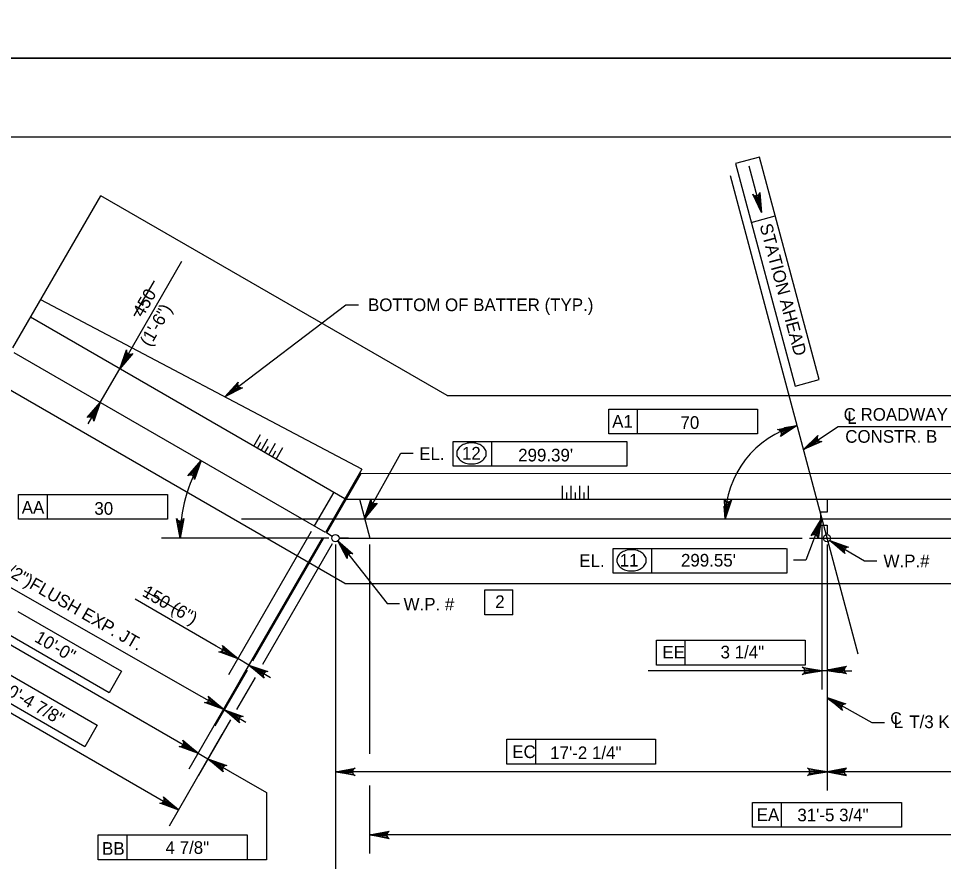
# Model space of a CAD drawing. Extents: x 179 to 454, y -271 to 54.
# Drawn here: x 214.27 to 223.05, y -95.63 to -87.62 of the extents above; entities that cross this region are included whole.
import ezdxf

# ---------------------------------------------------------------- set-up
doc = ezdxf.new("R2010")
doc.units = 0
for name, color, linetype in [('Level 1', 7, 'Continuous'), ('Level 10', 7, 'Continuous'), ('Level 11', 7, 'Continuous'), ('Level 2', 7, 'Continuous'), ('Level 3', 7, 'Continuous'), ('Level 41', 7, 'Continuous'), ('Level 63', 7, 'Continuous')]:
    doc.layers.add(name, color=color, linetype=linetype)

msp = doc.modelspace()

# ---------------------------------------------------------------- linework, layer by layer
at = {"layer": 'Level 1'}
msp.add_lwpolyline([(211.497, -109.25), (242.997, -109.25), (242.997, -88.75), (211.497, -88.75)], close=True, dxfattribs=at)
at = {"layer": 'Level 10'}
for p, q in [((214.2138, -90.7514), (215.0477, -89.3069)), ((218.3345, -91.2045), (215.0477, -89.3069)), ((217.5261, -91.9041), (214.4775, -90.2947)), ((217.3647, -92.1837), (214.3813, -90.4612)), ((217.1802, -92.5032), (214.2262, -90.7978)), ((217.3643, -92.9885), (214.0327, -91.065)), ((218.3345, -91.2045), (225.3041, -91.2045)), ((217.5261, -91.9041), (217.1802, -92.5032)), ((217.5144, -91.9449), (217.189, -92.5084)), ((226.1607, -91.9477), (217.5144, -91.9449)), ((217.2582, -92.1222), (217.0736, -92.4417)), ((217.3736, -92.1887), (226.2999, -92.1887)), ((217.5027, -92.1887), (217.6017, -92.5578)), ((216.3834, -92.3733), (226.9911, -92.3733)), ((217.2452, -92.5408), (217.189, -92.5084)), ((217.3087, -92.5578), (221.7049, -92.5578)), ((217.3978, -92.5578), (217.3087, -92.5578)), ((221.773, -92.5578), (226.3709, -92.5578)), ((217.3643, -92.9885), (226.1513, -92.9885))]:
    msp.add_line(p, q, dxfattribs=at)
at = {"layer": 'Level 11'}
msp.add_line((222.2355, -93.6582), (221.0253, -89.1187), dxfattribs=at)
at = {"layer": 'Level 2'}
for p, q in [((216.4992, -91.6839), (216.5624, -91.5745)), ((216.5348, -91.7044), (216.5672, -91.6482)), ((216.5702, -91.7249), (216.6334, -91.6155)), ((216.6412, -91.7659), (216.7044, -91.6565)), ((216.6058, -91.7454), (216.6382, -91.6893)), ((216.6767, -91.7865), (216.7092, -91.7302)), ((216.7122, -91.807), (216.7755, -91.6975)), ((219.4315, -92.1887), (219.4315, -92.0623)), ((219.5135, -92.1887), (219.5135, -92.0623)), ((219.5955, -92.1887), (219.5955, -92.0623)), ((219.6776, -92.1887), (219.6776, -92.0623)), ((219.4725, -92.1887), (219.4725, -92.1239)), ((219.5546, -92.1887), (219.5546, -92.1239)), ((219.6366, -92.1887), (219.6366, -92.1239))]:
    msp.add_line(p, q, dxfattribs=at)
msp.add_lwpolyline([(221.9407, -92.1887), (221.9407, -92.3118), (221.8792, -92.3118), (221.8792, -92.4348), (221.9407, -92.4348), (221.9407, -92.5168)], dxfattribs=at)
at = {"layer": 'Level 3'}
for p, q in [((221.2993, -88.9409), (221.0712, -89.0021)), ((221.8653, -91.0532), (221.2993, -88.9409)), ((221.0712, -89.0021), (221.6372, -91.1144)), ((221.3176, -89.4652), (221.2002, -89.0276)), ((221.2208, -89.5605), (221.449, -89.4993)), ((215.2276, -90.9497), (215.818, -89.9281)), ((216.2237, -91.2165), (217.3738, -90.3427)), ((217.3738, -90.3427), (217.4938, -90.3427)), ((215.0431, -91.2694), (215.2277, -90.9498)), ((221.6372, -91.1144), (221.8653, -91.0532)), ((215.0431, -91.2694), (214.925, -91.474)), ((219.8694, -91.3323), (220.1432, -91.3323)), ((219.8694, -91.5686), (219.8694, -91.3323)), ((220.1432, -91.5686), (220.1432, -91.3323)), ((220.1432, -91.3323), (221.2815, -91.3323)), ((221.2815, -91.3323), (221.2815, -91.5686)), ((221.2815, -91.5686), (219.8694, -91.5686)), ((221.7176, -91.7155), (222.0453, -91.4965)), ((222.0453, -91.4965), (223.3373, -91.4965)), ((218.3911, -91.6396), (218.7579, -91.6396)), ((218.3911, -91.8758), (218.3911, -91.6396)), ((218.7579, -91.8758), (218.7579, -91.6396)), ((218.7579, -91.6396), (220.0394, -91.6396)), ((220.0394, -91.6396), (220.0394, -91.8758)), ((217.5514, -92.3705), (217.894, -91.7512)), ((217.894, -91.7512), (218.0121, -91.7512)), ((220.0394, -91.8758), (218.3911, -91.8758)), ((214.2679, -92.1428), (214.5417, -92.1428)), ((214.2679, -92.379), (214.2679, -92.1428)), ((214.5417, -92.379), (214.5417, -92.1428)), ((214.5417, -92.1428), (215.68, -92.1428)), ((215.68, -92.1428), (215.68, -92.379)), ((215.68, -92.379), (214.2679, -92.379)), ((221.888, -92.3733), (221.7412, -92.7664)), ((221.8912, -92.4348), (221.8912, -93.9947)), ((217.0428, -92.4951), (216.2582, -93.8541)), ((217.2132, -92.5578), (215.6241, -92.5578)), ((217.1494, -92.5566), (215.8818, -94.7521)), ((217.1494, -92.5566), (216.1226, -94.335)), ((217.1494, -92.5566), (216.3647, -93.9156)), ((217.1583, -92.5617), (216.4877, -93.7232)), ((217.2439, -92.6112), (216.5831, -93.7557)), ((217.2747, -92.6194), (217.2747, -94.9531)), ((217.2989, -92.5823), (217.7662, -93.1789)), ((217.5994, -92.6194), (217.5994, -94.6058)), ((221.9407, -92.6194), (221.9407, -94.9531)), ((221.9677, -92.5788), (222.2967, -92.7739)), ((219.9101, -92.8911), (219.9101, -92.6549)), ((219.9101, -92.6549), (220.2769, -92.6549)), ((220.2769, -92.8911), (220.2769, -92.6549)), ((220.2769, -92.6549), (221.5544, -92.6549)), ((221.5584, -92.6549), (221.5584, -92.8911)), ((216.0066, -94.0635), (213.7139, -92.7546)), ((221.7412, -92.7664), (221.6232, -92.7664)), ((222.2967, -92.7739), (222.4147, -92.7739)), ((212.9871, -92.8762), (215.9704, -94.5987)), ((221.5584, -92.8911), (219.9101, -92.8911)), ((218.6942, -93.0493), (218.9579, -93.0493)), ((218.6942, -93.2854), (218.6942, -93.0493)), ((218.9579, -93.2854), (218.9579, -93.0493)), ((216.1422, -93.5826), (215.3722, -93.1378)), ((217.7662, -93.1789), (217.8842, -93.1789)), ((215.1267, -94.0265), (213.9038, -93.3205)), ((214.2591, -93.2528), (215.2448, -93.8219)), ((218.9579, -93.2854), (218.6942, -93.2854)), ((212.7077, -93.3601), (215.7856, -95.1371)), ((216.2445, -93.6416), (216.1422, -93.5826)), ((220.3219, -93.5272), (220.5957, -93.5272)), ((220.3219, -93.7634), (220.3219, -93.5272)), ((220.5957, -93.7634), (220.5957, -93.5272)), ((220.5957, -93.5272), (221.7339, -93.5272)), ((221.7339, -93.5272), (221.7339, -93.7634)), ((214.027, -93.764), (215.0127, -94.3331)), ((216.4533, -93.7622), (216.3467, -93.7007)), ((221.7339, -93.7634), (220.3219, -93.7634)), ((214.8946, -94.5377), (213.6718, -93.8317)), ((215.2448, -93.8219), (215.1267, -94.0265)), ((216.437, -93.811), (216.1315, -94.3402)), ((216.5556, -93.8212), (216.6579, -93.8803)), ((221.655, -93.8176), (220.2426, -93.8176)), ((221.7731, -93.8176), (221.655, -93.8176)), ((221.9407, -93.8176), (221.8912, -93.8176)), ((222.0588, -93.8176), (222.1768, -93.8176)), ((216.5117, -93.8795), (216.3357, -94.1842)), ((216.1089, -94.1226), (216.0066, -94.0635)), ((221.9407, -94.0707), (222.3667, -94.3092)), ((216.2201, -94.1868), (216.2112, -94.1816)), ((217.2747, -94.1801), (217.2747, -96.1293)), ((216.2781, -94.284), (215.9764, -94.8067)), ((216.3223, -94.2458), (216.4247, -94.3048)), ((215.0127, -94.3331), (214.8946, -94.5377)), ((222.3667, -94.3092), (222.4848, -94.3092)), ((216.1979, -94.4228), (215.697, -95.2905)), ((218.9017, -94.4667), (219.1755, -94.4667)), ((218.9017, -94.7029), (218.9017, -94.4667)), ((219.1755, -94.7029), (219.1755, -94.4667)), ((219.1755, -94.4667), (220.3137, -94.4667)), ((220.3137, -94.4667), (220.3137, -94.7029)), ((215.8682, -94.5396), (215.7658, -94.4805)), ((215.9704, -94.5986), (216.0649, -94.6532)), ((216.0649, -94.6532), (216.6196, -94.9734)), ((216.1672, -94.7122), (216.2695, -94.7713)), ((220.3137, -94.7029), (218.9017, -94.7029)), ((221.8226, -94.7759), (217.2747, -94.7759)), ((226.4049, -94.7759), (222.0588, -94.7759)), ((217.5994, -94.9052), (217.5994, -95.5528)), ((216.6196, -94.9734), (216.6196, -95.6116)), ((221.2347, -95.0663), (221.5084, -95.0663)), ((221.2347, -95.3026), (221.2347, -95.0663)), ((221.5084, -95.3026), (221.5084, -95.0663)), ((221.5084, -95.0663), (222.6467, -95.0663)), ((222.6467, -95.0663), (222.6467, -95.3026)), ((222.6467, -95.3026), (221.2347, -95.3026)), ((215.0236, -95.3753), (215.2974, -95.3753)), ((215.0236, -95.6116), (215.0236, -95.3753)), ((215.2974, -95.6116), (215.2974, -95.3753)), ((215.2974, -95.3753), (216.4356, -95.3753)), ((216.4356, -95.3753), (216.4356, -95.6116)), ((226.2819, -95.3756), (217.5994, -95.3756)), ((216.4356, -95.6116), (215.0236, -95.6116)), ((216.6196, -95.6116), (216.4356, -95.6116))]:
    msp.add_line(p, q, dxfattribs=at)
for points in [[(221.3176, -89.465), (221.2357, -89.2939), (221.2491, -89.3053), (221.263, -89.3092), (221.2757, -89.308), (221.2872, -89.3027), (221.2972, -89.2923), (221.3032, -89.2758), (221.3176, -89.465), (221.2972, -89.2923), (221.2872, -89.3027), (221.3176, -89.465), (221.2757, -89.308), (221.263, -89.3092), (221.3176, -89.465), (221.2491, -89.3053)], [(215.2276, -90.9497), (215.2906, -90.7708), (215.292, -90.7882), (215.2992, -90.8009), (215.3089, -90.8091), (215.3208, -90.8134), (215.3353, -90.8133), (215.3512, -90.8058), (215.2276, -90.9497), (215.3353, -90.8133), (215.3208, -90.8134), (215.2276, -90.9497), (215.3089, -90.8091), (215.2992, -90.8009), (215.2276, -90.9497), (215.292, -90.7882)], [(216.2237, -91.2165), (216.3509, -91.0759), (216.3455, -91.0925), (216.3472, -91.1069), (216.3531, -91.1182), (216.3623, -91.1268), (216.3757, -91.1323), (216.3932, -91.1316), (216.2237, -91.2165), (216.3757, -91.1323), (216.3623, -91.1268), (216.2237, -91.2165), (216.3531, -91.1182), (216.3472, -91.1069), (216.2237, -91.2165), (216.3455, -91.0925)], [(215.0431, -91.2694), (214.9802, -91.4483), (214.9787, -91.4309), (214.9716, -91.4183), (214.9618, -91.4102), (214.9499, -91.4057), (214.9354, -91.4059), (214.9196, -91.4134), (215.0431, -91.2694), (214.9354, -91.4059), (214.9499, -91.4057), (215.0431, -91.2694), (214.9618, -91.4102), (214.9716, -91.4183), (215.0431, -91.2694), (214.9787, -91.4309)], [(221.6566, -91.4879), (221.4981, -91.592), (221.5075, -91.5773), (221.5094, -91.5629), (221.5067, -91.5506), (221.4998, -91.5398), (221.4882, -91.5312), (221.4711, -91.5275), (221.6566, -91.4879), (221.4882, -91.5312), (221.4998, -91.5398), (221.6566, -91.4879), (221.5067, -91.5506), (221.5094, -91.5629), (221.6566, -91.4879), (221.5075, -91.5773)], [(221.7176, -91.7155), (221.8532, -91.5828), (221.8467, -91.5992), (221.8475, -91.6137), (221.8527, -91.6252), (221.8614, -91.6344), (221.8745, -91.6407), (221.892, -91.641), (221.7176, -91.7155), (221.8745, -91.6407), (221.8614, -91.6344), (221.7176, -91.7155), (221.8527, -91.6252), (221.8475, -91.6137), (221.7176, -91.7155), (221.8467, -91.5992)], [(215.9987, -91.8211), (215.9357, -92), (215.9342, -91.9826), (215.9272, -91.9699), (215.9174, -91.9618), (215.9055, -91.9574), (215.891, -91.9576), (215.8752, -91.9651), (215.9987, -91.8211), (215.891, -91.9576), (215.9055, -91.9574), (215.9987, -91.8211), (215.9174, -91.9618), (215.9272, -91.9699), (215.9987, -91.8211), (215.9342, -91.9826)], [(220.9752, -92.374), (220.9663, -92.1845), (220.9742, -92.2001), (220.9856, -92.2092), (220.9976, -92.2131), (221.0103, -92.2127), (221.0237, -92.207), (221.0355, -92.1942), (220.9752, -92.374), (221.0237, -92.207), (221.0103, -92.2127), (220.9752, -92.374), (220.9976, -92.2131), (220.9856, -92.2092), (220.9752, -92.374), (220.9742, -92.2001)], [(217.5514, -92.3705), (217.6111, -92.1905), (217.6128, -92.2078), (217.6202, -92.2204), (217.6301, -92.2283), (217.6421, -92.2325), (217.6566, -92.2321), (217.6722, -92.2243), (217.5514, -92.3705), (217.6566, -92.2321), (217.6421, -92.2325), (217.5514, -92.3705), (217.6301, -92.2283), (217.6202, -92.2204), (217.5514, -92.3705), (217.6128, -92.2078)], [(215.8012, -92.5578), (215.7662, -92.3714), (215.7763, -92.3858), (215.7887, -92.3932), (215.8012, -92.3953), (215.8137, -92.3932), (215.8262, -92.3858), (215.8362, -92.3714), (215.8012, -92.5578), (215.8262, -92.3858), (215.8137, -92.3932), (215.8012, -92.5578), (215.8012, -92.3953), (215.7887, -92.3932), (215.8012, -92.5578), (215.7763, -92.3858)], [(221.888, -92.3733), (221.8556, -92.5602), (221.8512, -92.5433), (221.8422, -92.5319), (221.8312, -92.5256), (221.8187, -92.5232), (221.8044, -92.5258), (221.7901, -92.5357), (221.888, -92.3733), (221.8044, -92.5258), (221.8187, -92.5232), (221.888, -92.3733), (221.8312, -92.5256), (221.8422, -92.5319), (221.888, -92.3733), (221.8512, -92.5433)], [(217.2989, -92.5823), (217.4413, -92.7075), (217.4247, -92.7023), (217.4102, -92.7042), (217.3991, -92.7102), (217.3906, -92.7196), (217.3853, -92.7331), (217.3863, -92.7506), (217.2989, -92.5823), (217.3853, -92.7331), (217.3906, -92.7196), (217.2989, -92.5823), (217.3991, -92.7102), (217.4102, -92.7042), (217.2989, -92.5823), (217.4247, -92.7023)], [(221.9677, -92.5788), (222.1459, -92.6438), (222.1285, -92.6451), (222.1157, -92.6521), (222.1075, -92.6617), (222.103, -92.6736), (222.103, -92.6881), (222.1102, -92.704), (221.9677, -92.5788), (222.103, -92.6881), (222.103, -92.6736), (221.9677, -92.5788), (222.1075, -92.6617), (222.1157, -92.6521), (221.9677, -92.5788), (222.1285, -92.6451)], [(216.3467, -93.7007), (216.1678, -93.6377), (216.1852, -93.6363), (216.1979, -93.6292), (216.206, -93.6194), (216.2104, -93.6075), (216.2103, -93.593), (216.2027, -93.5772), (216.3467, -93.7007), (216.2103, -93.593), (216.2104, -93.6075), (216.3467, -93.7007), (216.206, -93.6194), (216.1979, -93.6292), (216.3467, -93.7007), (216.1852, -93.6363)], [(216.4533, -93.7622), (216.6322, -93.8251), (216.6148, -93.8265), (216.6022, -93.8337), (216.594, -93.8434), (216.5897, -93.8553), (216.5898, -93.8698), (216.5973, -93.8856), (216.4533, -93.7622), (216.5898, -93.8698), (216.5897, -93.8553), (216.4533, -93.7622), (216.594, -93.8434), (216.6022, -93.8337), (216.4533, -93.7622), (216.6148, -93.8265)], [(221.8912, -93.8176), (221.7047, -93.8525), (221.7191, -93.8426), (221.7265, -93.8301), (221.7287, -93.8176), (221.7265, -93.8051), (221.7191, -93.7926), (221.7047, -93.7827), (221.8912, -93.8176), (221.7191, -93.7926), (221.7265, -93.8051), (221.8912, -93.8176), (221.7287, -93.8176), (221.7265, -93.8301), (221.8912, -93.8176), (221.7191, -93.8426)], [(221.9407, -93.8093), (222.1271, -93.7743), (222.1128, -93.7843), (222.1053, -93.7968), (222.1032, -93.8093), (222.1053, -93.8218), (222.1128, -93.8343), (222.1271, -93.8443), (221.9407, -93.8093), (222.1128, -93.8343), (222.1053, -93.8218), (221.9407, -93.8093), (222.1032, -93.8093), (222.1053, -93.7968), (221.9407, -93.8093), (222.1128, -93.7843)], [(216.2112, -94.1816), (216.0323, -94.1187), (216.0497, -94.1172), (216.0623, -94.1101), (216.0704, -94.1003), (216.0748, -94.0884), (216.0747, -94.0739), (216.0672, -94.0581), (216.2112, -94.1816), (216.0747, -94.0739), (216.0748, -94.0884), (216.2112, -94.1816), (216.0704, -94.1003), (216.0623, -94.1101), (216.2112, -94.1816), (216.0497, -94.1172)], [(221.9407, -94.0707), (222.1204, -94.1312), (222.103, -94.1329), (222.0904, -94.1402), (222.0825, -94.15), (222.0782, -94.162), (222.0786, -94.1765), (222.0862, -94.1923), (221.9407, -94.0707), (222.0786, -94.1765), (222.0782, -94.162), (221.9407, -94.0707), (222.0825, -94.15), (222.0904, -94.1402), (221.9407, -94.0707), (222.103, -94.1329)], [(216.2201, -94.1868), (216.399, -94.2497), (216.3816, -94.2512), (216.3689, -94.2583), (216.3608, -94.268), (216.3564, -94.2799), (216.3566, -94.2944), (216.364, -94.3102), (216.2201, -94.1868), (216.3566, -94.2944), (216.3564, -94.2799), (216.2201, -94.1868), (216.3608, -94.268), (216.3689, -94.2583), (216.2201, -94.1868), (216.3816, -94.2512)], [(215.9704, -94.5987), (215.7915, -94.5357), (215.8089, -94.5343), (215.8216, -94.5272), (215.8297, -94.5174), (215.8341, -94.5055), (215.8339, -94.491), (215.8264, -94.4752), (215.9704, -94.5987), (215.8339, -94.491), (215.8341, -94.5055), (215.9704, -94.5987), (215.8297, -94.5174), (215.8216, -94.5272), (215.9704, -94.5987), (215.8089, -94.5343)], [(216.0649, -94.6532), (216.2438, -94.7162), (216.2264, -94.7176), (216.2138, -94.7248), (216.2057, -94.7345), (216.2012, -94.7464), (216.2014, -94.7609), (216.2089, -94.7767), (216.0649, -94.6532), (216.2014, -94.7609), (216.2012, -94.7464), (216.0649, -94.6532), (216.2057, -94.7345), (216.2138, -94.7248), (216.0649, -94.6532), (216.2264, -94.7176)], [(217.2747, -94.7759), (217.4611, -94.741), (217.4467, -94.7509), (217.4393, -94.7634), (217.4372, -94.7759), (217.4393, -94.7884), (217.4467, -94.8009), (217.4611, -94.8108), (217.2747, -94.7759), (217.4467, -94.8009), (217.4393, -94.7884), (217.2747, -94.7759), (217.4372, -94.7759), (217.4393, -94.7634), (217.2747, -94.7759), (217.4467, -94.7509)], [(221.9407, -94.7759), (221.7542, -94.8108), (221.7686, -94.8009), (221.776, -94.7884), (221.7782, -94.7759), (221.776, -94.7634), (221.7686, -94.7509), (221.7542, -94.741), (221.9407, -94.7759), (221.7686, -94.7509), (221.776, -94.7634), (221.9407, -94.7759), (221.7782, -94.7759), (221.776, -94.7884), (221.9407, -94.7759), (221.7686, -94.8009)], [(221.9407, -94.7759), (222.1271, -94.8108), (222.1128, -94.8009), (222.1053, -94.7884), (222.1032, -94.7759), (222.1053, -94.7634), (222.1128, -94.7509), (222.1271, -94.741), (221.9407, -94.7759), (222.1128, -94.7509), (222.1053, -94.7634), (221.9407, -94.7759), (222.1032, -94.7759), (222.1053, -94.7884), (221.9407, -94.7759), (222.1128, -94.8009)], [(215.7856, -95.1371), (215.6067, -95.0742), (215.6241, -95.0727), (215.6368, -95.0656), (215.6448, -95.0558), (215.6492, -95.0439), (215.6491, -95.0294), (215.6416, -95.0136), (215.7856, -95.1371), (215.6491, -95.0294), (215.6492, -95.0439), (215.7856, -95.1371), (215.6448, -95.0558), (215.6368, -95.0656), (215.7856, -95.1371), (215.6241, -95.0727)], [(217.5994, -95.3756), (217.7858, -95.3407), (217.7715, -95.3506), (217.7641, -95.3631), (217.7619, -95.3756), (217.7641, -95.3881), (217.7715, -95.4006), (217.7858, -95.4105), (217.5994, -95.3756), (217.7715, -95.4006), (217.7641, -95.3881), (217.5994, -95.3756), (217.7619, -95.3756), (217.7641, -95.3631), (217.5994, -95.3756), (217.7715, -95.3506)]]:
    msp.add_lwpolyline(points, dxfattribs=at)
for points in [[(215.2697, -90.8377), (215.3037, -90.8573), (215.2277, -90.9498)], [(216.3396, -91.1535), (216.3154, -91.1217), (216.2319, -91.2102)], [(214.967, -91.3619), (215.0011, -91.3816), (215.0431, -91.2694)], [(221.5486, -91.5451), (221.5359, -91.5078), (221.6542, -91.4886)], [(221.8047, -91.6336), (221.8265, -91.6663), (221.7173, -91.7156)], [(215.9263, -91.9166), (215.9612, -91.9348), (215.9987, -91.8212)], [(217.5899, -92.2604), (217.6243, -92.2795), (217.5499, -92.3733)], [(220.9632, -92.2542), (221.0025, -92.2567), (220.9752, -92.3733)], [(215.8257, -92.4407), (215.7863, -92.4391), (215.8012, -92.5578)], [(221.8653, -92.4903), (221.8288, -92.4755), (221.8912, -92.3733)], [(217.356, -92.6871), (217.387, -92.6628), (217.2987, -92.5819)], [(222.0792, -92.622), (222.0591, -92.6559), (221.9676, -92.5787)], [(216.2543, -93.6246), (216.2347, -93.6587), (216.3467, -93.7007)], [(216.5655, -93.8042), (216.5457, -93.8383), (216.4533, -93.7622)], [(221.7731, -93.7979), (221.7731, -93.8373), (221.8912, -93.8176)], [(222.0588, -93.7979), (222.0588, -93.8373), (221.9407, -93.8176)], [(216.1188, -94.1055), (216.0991, -94.1396), (216.2112, -94.1816)], [(222.0439, -94.1511), (222.0623, -94.1163), (221.9487, -94.0784)], [(216.3322, -94.2287), (216.3125, -94.2628), (216.2201, -94.1868)], [(215.878, -94.5225), (215.8582, -94.5566), (215.9704, -94.5986)], [(216.1771, -94.6952), (216.1574, -94.7293), (216.0649, -94.6532)], [(217.3928, -94.7562), (217.3928, -94.7956), (217.2747, -94.7759)], [(221.8226, -94.7562), (221.8226, -94.7956), (221.9407, -94.7759)], [(222.0588, -94.7562), (222.0588, -94.7956), (221.9407, -94.7759)], [(215.6932, -95.061), (215.6734, -95.0951), (215.7856, -95.1371)], [(217.7175, -95.3559), (217.7175, -95.3952), (217.5994, -95.3756)]]:
    msp.add_lwpolyline(points, close=True, dxfattribs=at)
for centre in [(217.2747, -92.5579), (221.9407, -92.5579)]:
    msp.add_circle(centre, 0.034, dxfattribs=at)
for centre, radius, start, end in [((221.8912, -92.3733), 0.916, 104.82053, 180.00088), ((218.5524, -91.8014), 0.1465, 106.53583, 125.63164), ((218.5662, -91.8478), 0.1949, 90, 106.53583), ((218.5662, -91.8478), 0.1949, 73.46417, 90), ((218.58, -91.8014), 0.1465, 54.36836, 73.46417), ((218.4991, -91.7534), 0.0731, 149.97668, 180), ((218.5313, -91.772), 0.1103, 125.63164, 149.97668), ((218.601, -91.772), 0.1103, 30.02332, 54.36836), ((218.6332, -91.7534), 0.0731, 0, 30.02332), ((217.2747, -92.5579), 1.4735, 149.99884, 180.00004), ((218.4991, -91.7534), 0.0731, 180, 210.02332), ((218.5313, -91.7348), 0.1103, 210.02332, 234.36836), ((218.5524, -91.7054), 0.1465, 234.36836, 253.46417), ((218.58, -91.7054), 0.1465, 286.53583, 305.63164), ((218.601, -91.7348), 0.1103, 305.63164, 329.97668), ((218.6332, -91.7534), 0.0731, 329.97668, 0), ((218.5662, -91.659), 0.1949, 253.46417, 270), ((218.5662, -91.659), 0.1949, 270, 286.53583), ((217.2747, -92.5579), 1.4735, 174.95002, 175.40607), ((220.0503, -92.7873), 0.1103, 125.63164, 149.97668), ((220.0714, -92.8167), 0.1465, 106.53583, 125.63164), ((220.0851, -92.8631), 0.1949, 90, 106.53583), ((220.0851, -92.8631), 0.1949, 73.46417, 90), ((220.0989, -92.8167), 0.1465, 54.36836, 73.46417), ((220.12, -92.7873), 0.1103, 30.02332, 54.36836), ((220.0181, -92.7687), 0.0731, 149.97668, 180), ((220.0181, -92.7687), 0.0731, 180, 210.02332), ((220.1522, -92.7687), 0.0731, 0, 30.02332), ((220.1522, -92.7687), 0.0731, 329.97668, 0), ((220.0503, -92.7501), 0.1103, 210.02332, 234.36836), ((220.0714, -92.7207), 0.1465, 234.36836, 253.46417), ((220.0851, -92.6743), 0.1949, 253.46417, 270), ((220.0851, -92.6743), 0.1949, 270, 286.53583), ((220.0989, -92.7207), 0.1465, 286.53583, 305.63164), ((220.12, -92.7501), 0.1103, 305.63164, 329.97668)]:
    msp.add_arc(centre, radius, start, end, dxfattribs=at)
at = {"layer": 'Level 41'}
for p, q in [((215.553, -90.1164), (215.3609, -90.4488)), ((215.7963, -93.2502), (215.4639, -93.0583))]:
    msp.add_line(p, q, dxfattribs=at)
at = {"layer": 'Level 63'}
for points in [[(209.747, -88), (243.747, -88), (243.747, -66), (209.747, -66)], [(209.747, -110), (243.747, -110), (243.747, -88), (209.747, -88)]]:
    msp.add_lwpolyline(points, close=True, dxfattribs=at)

# ---------------------------------------------------------------- texts
at = {"layer": 'Level 3'}
for s, rotation, p in [('STATION AHEAD', 285, (221.2995, -89.5891)), ('450', 60, (215.4462, -90.468)), ('(1\'-6")', 60, (215.5152, -90.7484)), ('12 (1/2")FLUSH EXP. JT.', 330, (213.832, -92.7232)), ('150 (6")', 330, (215.4315, -93.1017))]:
    msp.add_text(s, height=0.12, rotation=rotation, dxfattribs=at).set_placement(p)
for s, height, p in [('BOTTOM OF BATTER (TYP.)', 0.12, (217.5838, -90.4027)), ('A1', 0.12, (219.9014, -91.5092)), ('C ROADWAY &', 0.12, (222.0984, -91.4429)), ('L', 0.12, (222.133, -91.4727)), ('CONSTR. B', 0.12, (222.1138, -91.6523)), ('EL.', 0.12, (218.0702, -91.8164)), ('12', 0.12, (218.4754, -91.8119)), ('AA', 0.12, (214.2972, -92.3252)), ('EL.', 0.12, (219.5892, -92.8317)), ('11', 0.12, (219.9733, -92.8272)), ('W.P.#', 0.12, (222.4771, -92.8346)), ('W.P. # ', 0.12, (217.9215, -93.2445)), ('EE', 0.12, (220.3777, -93.7001)), ('C', 0.1137, (222.5412, -94.324)), ('L', 0.12, (222.5733, -94.3596)), ('T/3 KEYED CONSTR. JOINT', 0.12, (222.7212, -94.3613)), ('EC', 0.12, (218.9531, -94.6454)), ('EA', 0.12, (221.2734, -95.2432)), ('BB', 0.12, (215.0599, -95.5634))]:
    msp.add_text(s, height=height, dxfattribs=at).set_placement(p)
at = {"layer": 'Level 41'}
for s, p in [('70', (220.5497, -91.5202)), ("299.39'", (219.0092, -91.8295)), ('30', (214.9866, -92.3356)), ("299.55'", (220.5545, -92.8277)), ('2', (218.7913, -93.2212)), ('3 1/4"', (220.9303, -93.6992)), ('17\'-2 1/4"', (219.3132, -94.6552)), ('31\'-5 3/4"', (221.6592, -95.2456)), ('4 7/8"', (215.6621, -95.5549))]:
    msp.add_text(s, height=0.12, dxfattribs=at).set_placement(p)
for s, p in [('10\'-0"', (214.4091, -93.5337)), ('10\'-4 7/8"', (214.0703, -94.0002))]:
    msp.add_text(s, height=0.12, rotation=329.99967, dxfattribs=at).set_placement(p)

doc.saveas('drawing.dxf')
